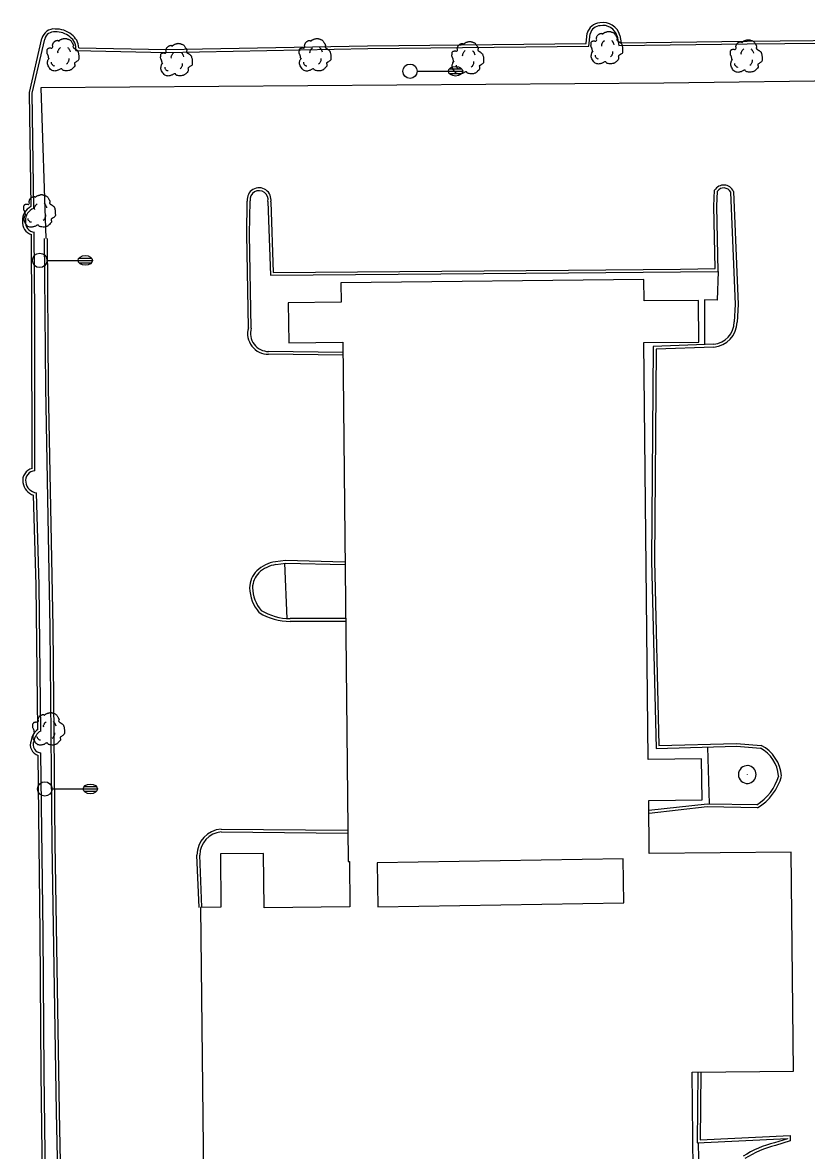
# Model space of a CAD drawing. Extents: x 2145380 to 2157287, y 139568 to 149130.
# Drawn here: x 2150460.4 to 2150624, y 140456 to 140691.4 of the extents above; entities that cross this region are included whole.
import ezdxf

# ---------------------------------------------------------------- set-up
doc = ezdxf.new("R2010")
doc.units = 0
for name, color, linetype in [('TOPO_Building', 7, 'Continuous'), ('TOPO_Curb Back', 7, 'Continuous'), ('TOPO_Light Pole', 7, 'Continuous'), ('TOPO_Misc', 7, 'Continuous'), ('TOPO_Misc Line', 7, 'Continuous'), ('TOPO_Sidewalk', 7, 'Continuous'), ('TOPO_Tree', 7, 'Continuous'), ('TOPO_Wall Freestanding', 7, 'Continuous')]:
    doc.layers.add(name, color=color, linetype=linetype)

# ---------------------------------------------------------------- blocks, each defined once
blk = doc.blocks.new('LP')
at = {"layer": 'TOPO_Light Pole'}
blk.add_line((3.81, 0), (20.32, 0), dxfattribs=at)
for points in [[(20.32, 0), (27.94, 0)], [(20.32, 0), (23.5, 0)], [(20.83, 1.27), (27.43, 1.27)], [(20.83, 1.27), (23.5, 1.27)], [(23.71, 1.27), (27.43, 1.27)], [(23.71, 0), (27.94, 0)], [(20.83, -1.27), (27.43, -1.27)], [(20.83, -1.27), (23.5, -1.27)], [(23.71, -1.27), (27.43, -1.27)]]:
    blk.add_lwpolyline(points, dxfattribs=at)
blk.add_circle((0, 0), 3.81, dxfattribs=at)
blk.add_ellipse((24.13, 0), major_axis=(3.81, 0), ratio=0.666667, dxfattribs=at)
blk = doc.blocks.new('TREE')
at = {"layer": 'TOPO_Tree'}
for points in [[(-14.1, -0.4), (-14.2, 0.5), (-14.4, 1.4), (-14.6, 2.3), (-14.8, 3.2), (-15.5, 4), (-15.7, 4.9), (-15.8, 5.6), (-15.7, 6.3), (-15.7, 7), (-15.6, 7.9), (-15.7, 8.8), (-15.1, 9.7), (-14.6, 10.4), (-13.8, 10.5), (-13, 10.7), (-12.2, 11), (-11.1, 10), (-10.4, 10.7), (-9.4, 11.7), (-10.3, 13.3), (-9.8, 14.4), (-9.6, 15.1), (-9.3, 15.9), (-8.8, 16.5), (-8.2, 17.3), (-7.5, 17.7), (-6.7, 18.1), (-6.1, 18.4), (-5.6, 18.6), (-5.1, 18.7), (-4.5, 18.7), (-4, 18.5), (-3.5, 18.1)], [(-3.5, 17.6), (-3.1, 18.3), (-2.6, 18.8), (-1.9, 19.2), (-1, 19.7), (-0.2, 20), (0.7, 20.2), (1.6, 20.5), (2.5, 20.8), (3.4, 20.8), (4.1, 20.7), (4.8, 20.5), (5.5, 20.2), (6.4, 19.9), (7.3, 19.7), (8.2, 19.2), (9.4, 18.4), (10, 17.2), (10.8, 16), (11.2, 15.3), (11.6, 14.6), (11.9, 13.9), (12.2, 13.1), (11.4, 12), (11.9, 11.2), (12, 11), (12.2, 10.9), (12.4, 10.7), (12.9, 10.4), (13.5, 10), (14, 9.7), (14.7, 9.2), (15.4, 8.7), (16.1, 8.1), (16.7, 7.5), (16.9, 6.7), (17.1, 6), (17.6, 4.4), (17.7, 2.8), (17.7, 1.2), (17.7, -0.2), (17.8, -2.2), (16.6, -3), (15.5, -3.8), (14.3, -4.6), (13.2, -5.3)], [(13.2, -5.3), (13.3, -5.8), (13.4, -6.3), (13.4, -6.7), (13.8, -8.5), (12.2, -10), (10.8, -11.5), (10, -12.3), (9.1, -12.8), (8.2, -13.1), (6, -13.8), (3.3, -13.6), (1.3, -13.1), (0.5, -12.9), (-0.1, -11.4), (-0.8, -11.5), (-2, -11.6), (-3.3, -12.8), (-4.5, -13.1), (-6.1, -13.5), (-7.8, -14), (-9.3, -13.6), (-11.4, -13.1), (-12.8, -11.4), (-14.1, -9.4), (-15.3, -7.3), (-15.6, -5.1), (-15.1, -3), (-14.9, -1.9), (-13.9, -0.8), (-13.5, 0.1)], [(-4.2, 5.1), (-4.5, 6.1), (-4.3, 7.2), (-3.8, 8.2), (-3.3, 9.3), (-2.7, 10.3), (-1.6, 11)], [(5.9, 11.2), (6.5, 10.7), (7, 10.2), (7.4, 9.5), (7.9, 8.6), (8.3, 7.6), (8.5, 6.6)], [(-11.4, -4.5), (-11.5, -5.4), (-11, -6.3), (-10.1, -7.2), (-9.3, -8), (-8.5, -8.3), (-7.7, -8.1)], [(4.8, -6.3), (5.7, -5.7), (6.3, -4.9), (6.8, -3.9), (7.4, -2.8), (7.6, -1.7), (7.5, -0.6)]]:
    blk.add_open_spline(points, degree=3, dxfattribs=at)

msp = doc.modelspace()

# ---------------------------------------------------------------- linework, layer by layer
at = {"layer": 'TOPO_Building'}
msp.add_lwpolyline([(2150600.38, 140445.04), (2150600.09, 140472.31), (2150621.25, 140472.54), (2150620.77, 140518.26), (2150591.16, 140517.94), (2150591.04, 140529), (2150602.18, 140529.12), (2150602.08, 140537.72), (2150590.91, 140537.6), (2150589.99, 140624.58), (2150601.52, 140624.7), (2150601.43, 140633.38), (2150590.07, 140633.26), (2150590.03, 140637.75), (2150526.77, 140637.08), (2150526.82, 140633.02), (2150515.82, 140632.9), (2150515.91, 140624.52), (2150527.17, 140624.64), (2150528.32, 140516.25), (2150528.56, 140516.25), (2150528.66, 140506.81), (2150510.78, 140506.62), (2150510.66, 140517.98), (2150501.64, 140517.89), (2150501.76, 140506.75), (2150497.49, 140506.71), (2150498.16, 140444.19)], dxfattribs=at)
at = {"layer": 'TOPO_Curb Back'}
for points in [[(2150461.8, 140676.75), (2150464.4, 140688.01)], [(2150462.38, 140676.62), (2150464.98, 140687.88)], [(2150471.47, 140685.51), (2150490.28, 140685.15), (2150532.39, 140685.93), (2150578.56, 140686.41), (2150578.8, 140689.04)], [(2150472.09, 140686.1), (2150490.28, 140685.75), (2150532.38, 140686.53), (2150578.01, 140687), (2150578.21, 140689.15)], [(2150584.43, 140688.53), (2150584.77, 140686.55), (2150611.59, 140686.91), (2150666.79, 140687.42), (2150671.39, 140687.44)], [(2150585.02, 140688.66), (2150585.28, 140687.16), (2150611.58, 140687.51), (2150666.79, 140688.02), (2150671.39, 140688.04)], [(2150462.12, 140652.97), (2150461.79, 140676.68)], [(2150462.72, 140652.56), (2150462.39, 140676.69)], [(2150511.57, 140653.99), (2150512.07, 140638.64), (2150574.29, 140639.12), (2150597.67, 140639.32), (2150605.5, 140639.43), (2150605.26, 140653.04), (2150605.37, 140656.17)], [(2150512.18, 140653.94), (2150512.65, 140639.24), (2150574.28, 140639.72), (2150597.66, 140639.92), (2150604.89, 140640.02), (2150604.66, 140653.04), (2150604.77, 140656.36)], [(2150608.14, 140655.96), (2150609.09, 140632.5), (2150608.88, 140628.89)], [(2150608.74, 140656.11), (2150609.69, 140632.5), (2150609.48, 140628.87)], [(2150507.48, 140627.65), (2150507.15, 140647.21), (2150507.25, 140654.12)], [(2150508.09, 140627.57), (2150507.75, 140647.21), (2150507.85, 140654.15)], [(2150462.35, 140598.31), (2150462.32, 140630.54), (2150462.22, 140647.11)], [(2150462.95, 140597.78), (2150462.92, 140630.54), (2150462.81, 140647.59)], [(2150464.89, 140646.29), (2150465.11, 140615.11), (2150466.05, 140565.15), (2150466.49, 140520.04), (2150467.4, 140464.05), (2150468.25, 140422.18), (2150468.43, 140399.34)], [(2150465.49, 140646.3), (2150465.71, 140615.11), (2150466.65, 140565.16), (2150467.09, 140520.04), (2150468, 140464.06), (2150468.85, 140422.19), (2150469.02, 140399.98)], [(2150604.6, 140624.25), (2150591.99, 140623.79), (2150591.64, 140579.04), (2150592.59, 140539.85), (2150609.37, 140540.33), (2150614.35, 140539.93)], [(2150527.19, 140621.94), (2150511.69, 140622.13)], [(2150527.19, 140622.54), (2150511.7, 140622.73)], [(2150604.64, 140623.65), (2150592.58, 140623.21), (2150592.24, 140579.05), (2150593.18, 140540.46), (2150609.39, 140540.93), (2150614.52, 140540.52)], [(2150463.54, 140543.83), (2150463.2, 140573.95), (2150462.66, 140592.74)], [(2150464.15, 140543.5), (2150463.8, 140573.96), (2150463.25, 140593.23)], [(2150513.13, 140578.86), (2150515.25, 140579.14), (2150527.65, 140578.84)], [(2150513.22, 140578.27), (2150515.29, 140578.54), (2150527.65, 140578.24)], [(2150527.78, 140566.97), (2150516.21, 140566.97)], [(2150527.78, 140566.37), (2150516.21, 140566.37)], [(2150465.59, 140399.93), (2150464.86, 140422.01), (2150464.24, 140472.16), (2150464.06, 140501.33), (2150463.61, 140538.44)], [(2150466.21, 140399.32), (2150465.46, 140422.02), (2150464.84, 140472.17), (2150464.66, 140501.33), (2150464.2, 140538.95)], [(2150613.59, 140528.1), (2150603.22, 140528.28), (2150591.06, 140526.93)], [(2150613.75, 140527.5), (2150603.24, 140527.68), (2150591.1, 140526.33)], [(2150501.79, 140523.05), (2150528.25, 140522.83)], [(2150501.81, 140522.45), (2150528.25, 140522.23)], [(2150497.19, 140506.7), (2150496.73, 140517.61)], [(2150497.79, 140506.72), (2150497.33, 140517.63)], [(2150601.29, 140472.32), (2150601.15, 140457.6), (2150619.99, 140458.49), (2150619.99, 140458.4), (2150617.32, 140457.6)], [(2150601.89, 140472.32), (2150601.76, 140458.23), (2150620.59, 140459.12), (2150620.59, 140457.96), (2150617.48, 140457.02)]]:
    msp.add_lwpolyline(points, dxfattribs=at)
for centre, radius, start, end in [((2150581.01, 140688.42), 2.89, 93.7826, 165.4091), ((2150581.01, 140688.42), 2.29, 92.8843, 164.2622), ((2150581.5, 140687.72), 3.65, 14.995, 100.7228), ((2150581.5, 140687.72), 3.05, 15.5036, 101.4153), ((2150466.89, 140687.48), 2.55, 83.3152, 167.9425), ((2150466.89, 140687.48), 1.95, 81.9086, 168.0732), ((2150467.42, 140685.11), 4.3, 49.6886, 93.4376), ((2150467.42, 140685.11), 4.9, 50.0271, 92.7514), ((2150468.49, 140685.92), 3.01, 352.0972, 55.2558), ((2150468.49, 140685.92), 3.61, 2.7736, 54.7902), ((2150606.69, 140655.23), 2.23, 23.3704, 149.393), ((2150509.72, 140654.39), 2.49, 349.7833, 186.1311), ((2150509.72, 140654.39), 1.89, 347.9917, 187.1591), ((2150606.69, 140655.23), 1.63, 26.9972, 144.3906), ((2150463.49, 140650.16), 3.13, 116.0797, 183.6682), ((2150463.49, 140650.16), 2.53, 107.7153, 184.8656), ((2150463.04, 140649.66), 2.68, 173.7155, 252.1795), ((2150463.04, 140649.66), 2.08, 172.2887, 263.8288), ((2150604.19, 140628.91), 4.68, 274.9973, 359.7503), ((2150604.19, 140628.91), 5.28, 274.8261, 359.5659), ((2150511.66, 140626.47), 4.34, 164.1851, 270.4741), ((2150511.66, 140626.47), 3.74, 162.8767, 270.5669), ((2150462.95, 140595.82), 2.56, 103.5527, 190.2675), ((2150462.95, 140595.82), 1.96, 89.9568, 190.7269), ((2150463.56, 140595.76), 3.15, 187.235, 253.4562), ((2150463.56, 140595.76), 2.55, 186.873, 263.0054), ((2150514.38, 140571.36), 7.6, 99.4794, 132.5507), ((2150514.38, 140571.36), 7, 99.5633, 132.3768), ((2150513.24, 140573.18), 5.51, 136.5849, 177.5373), ((2150513.24, 140573.18), 4.91, 136.8279, 177.2765), ((2150516.24, 140573.69), 8.51, 181.8571, 220.0714), ((2150516.24, 140573.69), 7.91, 182.0226, 219.3653), ((2150516.3, 140578.98), 12.61, 238.6003, 269.576), ((2150516.3, 140578.98), 12.01, 239.0706, 269.5647), ((2150465.45, 140541.1), 3.34, 124.9208, 173.0775), ((2150465.45, 140541.1), 2.74, 118.51, 174.7685), ((2150464.27, 140540.64), 2.3, 158.1536, 253.2142), ((2150464.27, 140540.64), 1.7, 155.5642, 267.6545), ((2150610.83, 140533.47), 7.36, 5.5939, 61.4981), ((2150610.83, 140533.47), 7.96, 4.7799, 62.4325), ((2150608.07, 140537.01), 10.48, 301.7782, 344.3282), ((2150608.07, 140537.01), 11.08, 300.8557, 344.9055), ((2150502.2, 140517.59), 5.47, 94.2782, 179.78), ((2150502.2, 140517.59), 4.87, 94.5633, 179.6215), ((2150622.79, 140435.87), 22.41, 104.132, 122.5074), ((2150622.79, 140435.87), 21.81, 104.0956, 122.4681)]:
    msp.add_arc(centre, radius, start, end, dxfattribs=at)
at = {"layer": 'TOPO_Misc'}
for q in [(2150611.62, 140534.39), (2150611.63, 140534.41), (2150611.63, 140534.38), (2150611.65, 140534.39)]:
    msp.add_line((2150611.63, 140534.39), q, dxfattribs=at)
for centre, radius, start, end in [((2150611.63, 140534.43), 1.87, 85.9623, 180), ((2150611.55, 140534.43), 1.88, 276.2662, 83.7338), ((2150611.63, 140534.43), 1.87, 180, 274.0377)]:
    msp.add_arc(centre, radius, start, end, dxfattribs=at)
at = {"layer": 'TOPO_Misc Line'}
msp.add_lwpolyline([(2150600.38, 140445.04), (2150600.09, 140472.31), (2150621.25, 140472.54), (2150620.77, 140518.26), (2150591.16, 140517.94), (2150591.04, 140529), (2150602.18, 140529.12), (2150602.08, 140537.72), (2150590.91, 140537.6), (2150589.99, 140624.58), (2150601.52, 140624.7), (2150601.43, 140633.38), (2150590.07, 140633.26), (2150590.03, 140637.75), (2150526.77, 140637.08), (2150526.82, 140633.02), (2150515.82, 140632.9), (2150515.91, 140624.52), (2150527.17, 140624.64), (2150528.32, 140516.25), (2150528.56, 140516.25), (2150528.66, 140506.81), (2150510.78, 140506.62), (2150510.66, 140517.98), (2150501.64, 140517.89), (2150501.76, 140506.75), (2150497.49, 140506.71), (2150498.16, 140444.19)], dxfattribs=at)
msp.add_lwpolyline([(2150585.71, 140516.83), (2150534.38, 140516.02), (2150534.52, 140506.85), (2150585.85, 140507.65)], close=True, dxfattribs=at)
msp.add_lwpolyline([(2150585.71, 140516.83), (2150534.38, 140516.02), (2150534.52, 140506.85), (2150585.85, 140507.65)], close=True, dxfattribs=at)
at = {"layer": 'TOPO_Sidewalk'}
for p, q in [((2150515.58, 140566.99), (2150515.11, 140578.52)), ((2150603.69, 140528.29), (2150603.41, 140540.16)), ((2150601.62, 140447.32), (2150601.4, 140457.62))]:
    msp.add_line(p, q, dxfattribs=at)
msp.add_lwpolyline([(2150605.5, 140639.43), (2150605.34, 140633.44), (2150602.65, 140633.51), (2150602.7, 140624.18)], dxfattribs=at)
at = {"layer": 'TOPO_Wall Freestanding'}
msp.add_lwpolyline([(2150673.48, 140679.67), (2150636.14, 140679.31), (2150594.19, 140678.74), (2150464.14, 140677.74), (2150465.19, 140646.3)], dxfattribs=at)

# ---------------------------------------------------------------- block references
at = {"layer": 'TOPO_Light Pole', "xscale": 0.39370000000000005, "yscale": 0.3937000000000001}
for p in [(2150541.22, 140681.21), (2150463.94, 140641.73), (2150465, 140531.43)]:
    msp.add_blockref('LP', p, dxfattribs=at)
at = {"layer": 'TOPO_Tree', "xscale": 0.19685000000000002, "yscale": 0.19685000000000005}
for p in [(2150468.59, 140683.98), (2150521.2, 140683.96), (2150582.09, 140685.44), (2150611.2, 140683.7), (2150492.27, 140682.94), (2150553.07, 140683.34), (2150463.71, 140651.37), (2150465.6, 140543.28)]:
    msp.add_blockref('TREE', p, dxfattribs=at)

doc.saveas('drawing.dxf')
